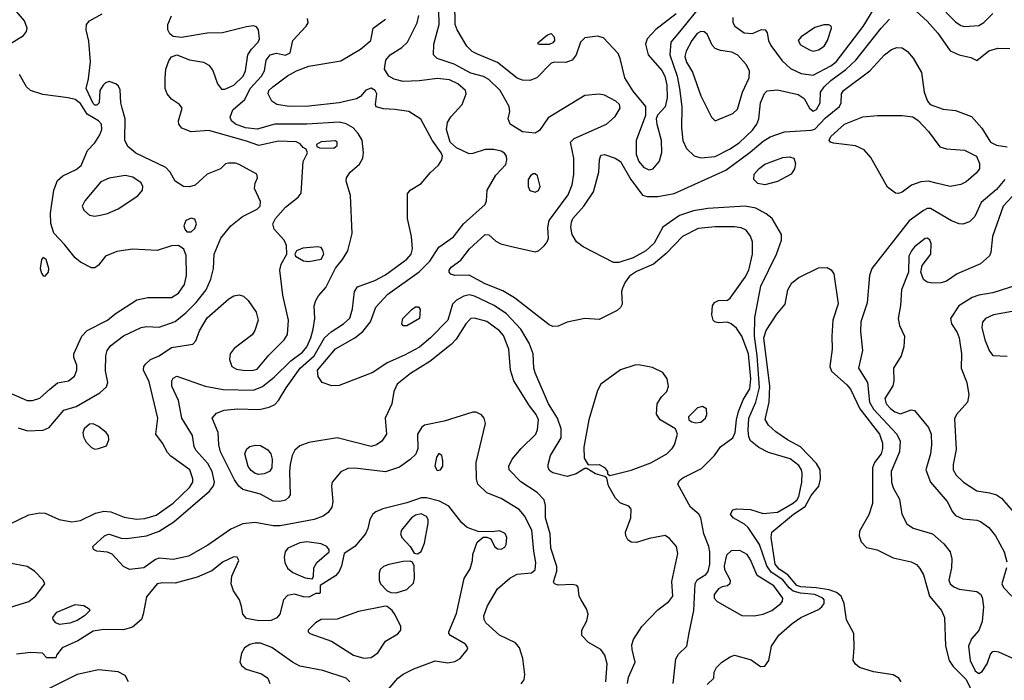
# Model space of a CAD drawing. Extents: x 1173029 to 1307123, y 522559 to 678521.
# Tile 378 of 623: x 1257903 to 1263429, y 580193 to 583902. Entities that reach past the tile are written whole.
import ezdxf

# ---------------------------------------------------------------- set-up
doc = ezdxf.new("R2010")
doc.units = 0

msp = doc.modelspace()

# ---------------------------------------------------------------- linework, layer by layer
at = {"layer": '0CON10XD'}
for points in [[(1257846, 583765), (1257925, 583812.5), (1257940.6, 583835), (1257945.6, 583855), (1257929.5, 583895), (1257849.7, 583989.7)], [(1261660.2, 580460.2), (1261685.3, 580584.7), (1261693.1, 580735), (1261705, 580757.1), (1261752.7, 580787.3), (1261766, 580804), (1261776, 580845), (1261776.5, 580915), (1261771.1, 580945), (1261742.8, 581015), (1261725, 581105.8), (1261714.4, 581125), (1261667.1, 581165), (1261595.7, 581295), (1261605.8, 581315), (1261625, 581330), (1261728.3, 581381.7), (1261801.5, 581455), (1261836.7, 581503.3), (1261905.3, 581555), (1261919, 581585), (1261925.2, 581655.2), (1261937.3, 581702.7), (1261963, 581767), (1262000.6, 581829.4), (1262006.1, 581886.1), (1261993, 582025), (1261955, 582125.5), (1261925, 582169.5), (1261895, 582194.4), (1261875, 582202.9), (1261825, 582200), (1261803.3, 582205), (1261794.2, 582215), (1261787.5, 582245), (1261790.8, 582295), (1261802, 582315), (1261825, 582325.7), (1261875, 582327.5), (1261890.7, 582339.3), (1261975, 582457.3), (1261995.3, 582495), (1262014.7, 582585), (1262015.9, 582654.1), (1262005, 582686.9), (1261979.5, 582719.5), (1261952.6, 582732.6), (1261915, 582739.4), (1261805, 582738.9), (1261710.8, 582729.2), (1261622.3, 582685), (1261531.2, 582588.8), (1261459.9, 582530.1), (1261365, 582488.4), (1261325, 582461.1), (1261301, 582429), (1261285.3, 582395), (1261280.7, 582375), (1261283.1, 582305), (1261274.1, 582285.9), (1261255, 582269.1), (1261155, 582219.2), (1261075, 582224.2), (1260975, 582203.8), (1260925, 582182), (1260895, 582180), (1260875, 582188.1), (1260679.5, 582339.5), (1260615, 582380.3), (1260515, 582418.8), (1260425, 582468.2), (1260345, 582465.5), (1260323.2, 582473.2), (1260313.8, 582483.8), (1260312.5, 582495), (1260325, 582513.1), (1260378.2, 582551.8), (1260427.9, 582615), (1260515, 582696.8), (1260535, 582693.8), (1260575, 582658.9), (1260603.2, 582643.2), (1260655, 582630.3), (1260795, 582598), (1260815, 582603.8), (1260846.8, 582633.2), (1260863.8, 582655), (1260870, 582675), (1260866.5, 582735), (1260873.8, 582775), (1260980.7, 582919.3), (1261003.4, 582975), (1261012.5, 583035), (1261012.5, 583125), (1260994.4, 583215), (1261015, 583235.4), (1261196.7, 583315), (1261245, 583357.8), (1261271.8, 583405), (1261268.2, 583425), (1261249.1, 583445), (1261185, 583478), (1261155, 583484.6), (1261075, 583476), (1260868.4, 583351.6), (1260820, 583280), (1260795, 583264.4), (1260725, 583273.1), (1260655.8, 583315.8), (1260644.2, 583345), (1260652.7, 583387.3), (1260650, 583415), (1260598.8, 583505), (1260535, 583566), (1260505, 583583.4), (1260435, 583601.8), (1260342, 583652), (1260245, 583683.8), (1260224.6, 583704.6), (1260226.2, 583765), (1260257.3, 583875), (1260255.2, 583955.2)], [(1261435, 583056.4), (1261409.7, 583069.7), (1261378.3, 583108.3), (1261363.6, 583145), (1261364.5, 583225), (1261416.7, 583365), (1261416.5, 583415), (1261345, 583500), (1261298.2, 583575), (1261273.5, 583685), (1261261.7, 583711.7), (1261179.5, 583799.5), (1261145, 583809.2), (1261075, 583799.6), (1261050.8, 583775), (1261025.9, 583704.1), (1261002.9, 583675), (1260967.6, 583662.4), (1260905, 583662.8), (1260885, 583657.1), (1260805, 583575.3), (1260765, 583561.3), (1260725, 583562), (1260695, 583573.2), (1260585, 583661.1), (1260472.2, 583707.8), (1260443, 583723), (1260412.8, 583752.8), (1260357.2, 583845), (1260346.6, 583875), (1260345, 583997.5)], [(1261725, 583981.4), (1261615.3, 583845), (1261556.4, 583775), (1261551.9, 583705), (1261592.5, 583585), (1261605.5, 583515), (1261618.2, 583411.8), (1261617.5, 583295), (1261625, 583223.3), (1261645, 583178.6), (1261687.6, 583137.6), (1261725, 583125.9), (1261805, 583134.2), (1261885.7, 583174.3), (1261940.2, 583209.8), (1262015, 583281.6), (1262040, 583315), (1262050, 583345), (1262059.7, 583435), (1262082.3, 583487.7), (1262097.4, 583502.6), (1262155, 583507.9), (1262272.2, 583482.2), (1262305, 583459.5), (1262334.7, 583405), (1262355, 583388), (1262375, 583398), (1262394.2, 583435), (1262397.8, 583495), (1262416.8, 583525), (1262455, 583561.2), (1262538.4, 583621.6), (1262594.7, 583675), (1262736.7, 583855), (1262784.8, 583905.2)], [(1261904.1, 583914.1), (1261905.8, 583885.8), (1261916, 583865), (1261968.6, 583828.6), (1262015, 583824.4), (1262065, 583847.1), (1262085.6, 583845.6), (1262097.4, 583827.4), (1262105.4, 583785), (1262117.7, 583757.7), (1262181.2, 583671.2), (1262228.7, 583628.7), (1262289.3, 583599.3), (1262355, 583590), (1262455, 583643), (1262484.4, 583665.6), (1262635.5, 583864.5), (1262692.4, 583955)], [(1263048.2, 583998.2), (1263155, 583890.8), (1263185, 583870), (1263205, 583863.9), (1263285, 583870), (1263313.5, 583886.5), (1263365, 583936.2)], [(1257845, 581070), (1257955, 581121.5), (1258015, 581133.1), (1258045, 581130.8), (1258125, 581096.2), (1258195, 581082.5), (1258245, 581090.8), (1258328.9, 581131.1), (1258375, 581142.2), (1258415, 581138.5), (1258489.8, 581109.8), (1258558.5, 581098.5), (1258605, 581100.5), (1258669.1, 581120.9), (1258765, 581187.8), (1258855, 581275.4), (1258874.7, 581305), (1258874.6, 581325), (1258857.3, 581375), (1258750.8, 581450.8), (1258732.4, 581472.4), (1258705, 581524.2), (1258666.7, 581575), (1258677.8, 581665), (1258629, 581869), (1258598.2, 581935), (1258600, 581955), (1258610.3, 581969.7), (1258636.4, 581993.6), (1258685.6, 582015), (1258755, 582061.8), (1258875, 582080), (1258891.5, 582098.5), (1258912.7, 582155), (1258955, 582228.2), (1259075.8, 582335), (1259105, 582352.2), (1259135, 582357.8), (1259159.4, 582349.4), (1259185.4, 582325.4), (1259229.8, 582259.8), (1259241.1, 582215), (1259222.8, 582157.2), (1259207, 582133), (1259105.7, 582055), (1259084.5, 582025.5), (1259080, 581995), (1259094, 581955), (1259120.5, 581940.5), (1259155, 581933.3), (1259205, 581931.8), (1259235, 581940), (1259300.9, 582019.1), (1259386.9, 582105), (1259405.5, 582135), (1259411.4, 582215), (1259380, 582355), (1259362.9, 582495), (1259370.9, 582529.1), (1259402.5, 582585), (1259400, 582635), (1259386.7, 582665), (1259330.8, 582725), (1259324.4, 582755), (1259338.5, 582785), (1259395, 582849.4), (1259465.4, 582904.6), (1259482.6, 582927.4), (1259494.3, 583105), (1259517.5, 583155), (1259510, 583175), (1259493.6, 583183.6), (1259476.7, 583205), (1259455, 583215.5), (1259355, 583219.6), (1259245, 583196), (1259175, 583220.3), (1258965, 583280.6), (1258865, 583272.1), (1258812.7, 583292.7), (1258795.6, 583315), (1258793.3, 583335), (1258814.3, 583405), (1258800, 583425), (1258754.6, 583455), (1258730, 583485), (1258720, 583515), (1258719.2, 583575), (1258722.8, 583625), (1258739.8, 583670.2), (1258755, 583694), (1258785, 583704), (1258856.3, 583676.3), (1258935, 583662.9), (1258965, 583646.9), (1258986.2, 583616.2), (1259012.2, 583542.2), (1259035, 583512.5), (1259055, 583511.5), (1259105, 583534.1), (1259157.4, 583585), (1259169.5, 583615), (1259183.6, 583705), (1259203.4, 583736.6), (1259241.5, 583775), (1259249.2, 583795), (1259243.1, 583845), (1259232.4, 583862.4), (1259215, 583867.8), (1259175, 583861.8), (1259041.7, 583828.3), (1258955, 583826.1), (1258811.3, 583801.3), (1258765, 583807.1), (1258745, 583822.5), (1258733.5, 583845), (1258734.6, 583875), (1258755, 583924.2)], [(1258976.1, 582445), (1258990.4, 582505), (1258994.6, 582585), (1259031.8, 582675), (1259086.9, 582745), (1259153.5, 582796.5), (1259235, 582838.2), (1259253.1, 582855), (1259255, 582881.2), (1259220, 582955), (1259224, 582985), (1259236.7, 583015), (1259233.3, 583035), (1259135, 583089.4), (1259114.3, 583095.7), (1259073.9, 583096.1), (1259057.5, 583092.5), (1259030, 583065), (1258955, 583033.8), (1258887.4, 582972.6), (1258855, 582962.9), (1258822.5, 582965), (1258775.8, 582995.8), (1258748.1, 583045), (1258722.8, 583072.8), (1258555, 583152.7), (1258510.2, 583190.2), (1258493.5, 583225), (1258494.6, 583344.6), (1258477.5, 583405), (1258470.5, 583435), (1258467.6, 583507.6), (1258457.9, 583527.9), (1258442.2, 583542.2), (1258405, 583554.4), (1258385, 583547.8), (1258370.6, 583535), (1258353.5, 583505), (1258348.2, 583435), (1258335, 583421.5), (1258325, 583421.5), (1258315, 583430.6), (1258276.7, 583515), (1258289.9, 583570.1), (1258300, 583665), (1258290.8, 583780.8), (1258275.5, 583845), (1258276.9, 583875), (1258294, 583895), (1258365.7, 583935)], [(1260716.3, 580173.7), (1260733.9, 580196.1), (1260737.5, 580225), (1260727.3, 580315), (1260707.8, 580375), (1260685, 580402.5), (1260595, 580445.6), (1260519.5, 580515), (1260509.1, 580535), (1260507.1, 580555), (1260528.6, 580611.4), (1260585, 580706.4), (1260653, 580767), (1260695, 580789.6), (1260775, 580795.8), (1260795, 580813.8), (1260800, 580855), (1260787.3, 580917.3), (1260777.9, 581035), (1260736.6, 581116.6), (1260705, 581152.7), (1260605, 581214.5), (1260525, 581245.7), (1260474.3, 581295), (1260465.7, 581325), (1260463.8, 581415), (1260516.2, 581635), (1260510, 581665), (1260493.9, 581683.9), (1260465, 581698.8), (1260445, 581698.8), (1260285, 581648.5), (1260175.5, 581624.5), (1260160, 581615), (1260135.6, 581575), (1260137.3, 581495), (1260126.8, 581463.2), (1260095, 581431.9), (1260035, 581390), (1259955, 581362.5), (1259784.5, 581384.5), (1259745, 581382.2), (1259705, 581364), (1259655.6, 581305), (1259652.2, 581285), (1259660.5, 581195), (1259654.4, 581165), (1259634.3, 581135), (1259605.9, 581114.1), (1259554.7, 581095.3), (1259365, 581060.9), (1259325, 581060), (1259225, 581079.6), (1259155, 581070.9), (1259088.5, 581041.5), (1258958.5, 580951.5), (1258850.5, 580890.5), (1258765, 580870.4), (1258685, 580879.6), (1258665, 580872.1), (1258599.2, 580825), (1258520, 580815), (1258485, 580831.4), (1258420.9, 580900.9), (1258395, 580912.2), (1258335, 580917.5), (1258317.7, 580927.7), (1258313.9, 580943.9), (1258378.8, 581005), (1258395, 581012.5), (1258405, 581014.2), (1258471.7, 580991.7), (1258505, 580989.6), (1258615, 581004.6), (1258685, 581030.6), (1258767.1, 581082.9), (1258968.2, 581255), (1258990, 581285), (1258995.2, 581304.8), (1258983.3, 581365), (1258959.6, 581409.6), (1258891.5, 581485), (1258882.3, 581505), (1258873.2, 581566.8), (1258812.2, 581665), (1258794.6, 581764.6), (1258757.1, 581845), (1258757.5, 581875), (1258765, 581890), (1258785, 581901.2), (1258944.1, 581844.1), (1259045, 581826.4), (1259215, 581822.5), (1259265, 581842.2), (1259331.6, 581895), (1259424, 581986), (1259490.6, 582035), (1259515, 582066.1), (1259537, 582115), (1259549.4, 582165), (1259558.3, 582225), (1259555.7, 582295), (1259564.2, 582325), (1259579.2, 582350.8), (1259621.8, 582398.2), (1259675, 582506.5), (1259715.3, 582554.7), (1259744.5, 582605), (1259768, 582702), (1259758.9, 582915), (1259735.8, 582995), (1259737.1, 583015), (1259757.8, 583045), (1259809.2, 583090.8), (1259829.2, 583125), (1259832.9, 583155), (1259824.1, 583225), (1259802.8, 583262.8), (1259774.5, 583295), (1259735, 583317.2), (1259695, 583327.2), (1259514.8, 583315.2), (1259334.7, 583314.7), (1259235, 583287.7), (1259170, 583295), (1259113.5, 583315), (1259091.1, 583335), (1259084.6, 583354.6), (1259099.5, 583395), (1259167, 583453), (1259195.7, 583515), (1259260, 583585), (1259275.8, 583614.2), (1259286.9, 583675), (1259308.1, 583705), (1259343.8, 583713.8), (1259395, 583702.2), (1259420, 583715), (1259435.6, 583785), (1259511.2, 583865), (1259522.5, 583885), (1259518.3, 583908.3)], [(1261193.1, 580185), (1261198.9, 580285), (1261186.9, 580335), (1261165, 580365.7), (1261095.3, 580405.3), (1261056.9, 580445), (1261057.5, 580475), (1261085, 580526), (1261092.3, 580565), (1261084.6, 580595), (1261054, 580644), (1261042.9, 580665), (1261037.5, 580715), (1261030, 580725), (1261005, 580731.2), (1260925, 580728), (1260905, 580733.8), (1260898.8, 580745), (1260916.7, 580805), (1260917.4, 580832.6), (1260883.6, 580935), (1260880, 581015), (1260853.4, 581105), (1260853.2, 581175), (1260845.8, 581205.8), (1260806.6, 581246.6), (1260715, 581306.4), (1260650, 581375), (1260647.3, 581395), (1260666.4, 581433.6), (1260716.4, 581493.6), (1260798.8, 581575), (1260808.1, 581601.9), (1260814.2, 581655), (1260801.6, 581685), (1260764, 581734), (1260675.5, 581875), (1260657.9, 581935), (1260647.2, 582052.8), (1260618.1, 582128.1), (1260594.8, 582154.8), (1260525, 582207.3), (1260455, 582226.7), (1260435, 582223.8), (1260405.9, 582194.1), (1260351.9, 582108.1), (1260325, 582078.2), (1260205, 581982.5), (1260096.9, 581915), (1260021.5, 581855), (1260001.9, 581815), (1259991.1, 581745), (1259954.5, 581665), (1259960.9, 581575), (1259934.4, 581535), (1259905, 581514.6), (1259875, 581505.4), (1259685, 581553.8), (1259525, 581528.1), (1259475, 581508.6), (1259447.5, 581485), (1259431.1, 581455), (1259421.5, 581405), (1259416.9, 581365), (1259420, 581235), (1259411.3, 581218.7), (1259393.8, 581205), (1259362.9, 581197.1), (1259325, 581198.8), (1259255, 581238.8), (1259154.2, 581264.2), (1259132.2, 581282.2), (1259108.5, 581318.5), (1259029.7, 581475), (1259020, 581515), (1259016.8, 581585), (1258982.9, 581665), (1259007.6, 581692.4), (1259050.8, 581709.2), (1259125, 581717.1), (1259246.2, 581713.8), (1259303.6, 581726.4), (1259335, 581741.8), (1259356.2, 581763.8), (1259397.5, 581835), (1259476, 581945), (1259554.9, 582015.1), (1259614.2, 582115.8), (1259650.2, 582149.8), (1259720.9, 582195), (1259754.7, 582225.3), (1259771.2, 582278.8), (1259781.5, 582375), (1259798.2, 582401.8), (1259895, 582437.9), (1259955, 582469.2), (1260075, 582557.5), (1260100.4, 582585), (1260107.1, 582615), (1260101.8, 582685), (1260078.9, 582785), (1260080, 582925), (1260093.3, 582945), (1260155, 582982), (1260207.1, 583042.9), (1260253.8, 583085), (1260272.4, 583115), (1260275.3, 583135), (1260267.8, 583155), (1260218, 583225), (1260153.8, 583343.8), (1260086.1, 583386.1), (1260007.9, 583397.9), (1259945, 583402.2), (1259902.5, 583412.5), (1259898.8, 583425), (1259907.3, 583485), (1259898.2, 583505), (1259875, 583518.2), (1259845, 583506.2), (1259815, 583470), (1259792.4, 583457.6), (1259695, 583435.9), (1259525, 583415.8), (1259414.7, 583414.7), (1259345, 583425.5), (1259317.5, 583445), (1259296.9, 583485), (1259301.8, 583505), (1259323.2, 583525), (1259405, 583587.4), (1259456.4, 583615), (1259525, 583640.4), (1259705, 583671.3), (1259815, 583736.2), (1259873.1, 583785), (1259885.8, 583854.2), (1259955, 583904)], [(1261313.3, 580175), (1261318.6, 580211.4), (1261357.3, 580295), (1261340.8, 580365), (1261338.6, 580391.4), (1261347.2, 580422.8), (1261394.5, 580495.5), (1261485, 580589.2), (1261545.8, 580635), (1261568.6, 580665), (1261562.2, 580747.8), (1261595.8, 580905), (1261588.8, 580945), (1261549.5, 580989.5), (1261525, 581006), (1261435, 580989.4), (1261365, 580966.5), (1261335, 580969.4), (1261315, 580982), (1261303.8, 581003.8), (1261302.3, 581025), (1261331.9, 581105), (1261333.9, 581153.9), (1261320.5, 581170.5), (1261275, 581188), (1261246, 581215), (1261208, 581285), (1261197.5, 581327.5), (1261187.5, 581337.5), (1261135, 581352), (1261085, 581382.5), (1261075, 581382.5), (1261025, 581352), (1260975, 581337.5), (1260895, 581358.1), (1260878.6, 581368.6), (1260868.9, 581385), (1260867.8, 581405), (1260882.5, 581455), (1260940.8, 581555), (1260940.8, 581605), (1260921.8, 581665), (1260870.3, 581745), (1260795, 581920), (1260788.2, 581945), (1260784, 582025), (1260761.6, 582085), (1260714.5, 582164.5), (1260635, 582251.4), (1260566.5, 582296.5), (1260455, 582350.3), (1260425, 582356.7), (1260395, 582349.6), (1260353.5, 582326.5), (1260330.9, 582305), (1260304.7, 582215.3), (1260208.7, 582115), (1260146.5, 582063.5), (1260062.1, 582017.9), (1259965.2, 581974.8), (1259885, 581920.3), (1259695, 581848.8), (1259655, 581846.5), (1259600, 581865), (1259578.6, 581898.6), (1259573.3, 581935), (1259675, 582053.5), (1259784.5, 582115), (1259828.2, 582151.8), (1259870.9, 582205), (1259902.2, 582287.8), (1259969.2, 582360.8), (1260145, 582485.9), (1260204.5, 582545.5), (1260256, 582624), (1260337.6, 582682.4), (1260393.7, 582756.3), (1260515.8, 582865), (1260522.5, 582885), (1260525.7, 582945), (1260575, 583029.2), (1260630.2, 583089.8), (1260637.3, 583115), (1260634.6, 583135), (1260622.8, 583152.8), (1260605, 583164.7), (1260563.8, 583173.8), (1260515, 583173.4), (1260445, 583150), (1260425, 583149.3), (1260355, 583183.2), (1260318.4, 583215), (1260298.1, 583285), (1260303.2, 583325), (1260323.2, 583356.8), (1260386.1, 583425), (1260409.2, 583485), (1260403.8, 583505), (1260361.9, 583541.9), (1260315, 583564.2), (1260247.6, 583572.4), (1260145, 583558.4), (1260055, 583554.6), (1260005, 583567.1), (1259975, 583584.4), (1259949.4, 583625), (1259957.8, 583675), (1259981.1, 583705), (1260046.5, 583745), (1260080, 583775), (1260133.3, 583885), (1260142.1, 583925)], [(1261586.6, 583935), (1261472.8, 583847.2), (1261424.4, 583795), (1261414.5, 583765), (1261430, 583705), (1261506.7, 583616.7), (1261522.9, 583585), (1261534.8, 583535), (1261537.3, 583462.7), (1261525, 583412.5), (1261482.5, 583365), (1261474.5, 583345.5), (1261477.7, 583315), (1261503.6, 583225), (1261505.3, 583155), (1261491.8, 583108.2), (1261455, 583062.7), (1261435, 583056.4)], [(1262935, 583947.5), (1262995, 583893.3), (1263055.5, 583825.5), (1263125, 583726.9), (1263175, 583704.3), (1263240.5, 583690.5), (1263275, 583672.5), (1263342.2, 583727.8), (1263392.3, 583742.3), (1263459.3, 583739.3)], [(1262355, 583725.6), (1262385, 583731.9), (1262416.9, 583753.1), (1262436.7, 583785), (1262458.8, 583855), (1262456.4, 583866.4), (1262443.9, 583873.9), (1262415, 583874), (1262365, 583858.6), (1262288.6, 583805), (1262272.2, 583785), (1262285, 583760.6), (1262335, 583732.5), (1262355, 583725.6)], [(1260822, 583762), (1260812.5, 583765), (1260813.3, 583773.3), (1260865, 583817.8), (1260885, 583824.2), (1260903.1, 583805), (1260904.5, 583785), (1260895, 583772.1), (1260875, 583762.8), (1260822, 583762)], [(1261805, 583334), (1261905, 583374.6), (1261931.3, 583398.7), (1261958.4, 583495), (1261995.9, 583575), (1261998, 583615), (1261980.1, 583650.1), (1261932.7, 583702.7), (1261899.6, 583719.6), (1261835, 583728.1), (1261805, 583740.6), (1261789.3, 583759.3), (1261760.4, 583820.4), (1261745, 583834.4), (1261725, 583836.4), (1261705, 583823.8), (1261674.7, 583785), (1261642.7, 583725), (1261635.3, 583695), (1261645, 583662.9), (1261677.8, 583607.8), (1261725.2, 583475.2), (1261785.4, 583355.4), (1261805, 583334)], [(1262385, 580591.2), (1262404.8, 580605.2), (1262417.3, 580625), (1262417.3, 580645), (1262409.6, 580655), (1262365.5, 580675), (1262285, 580681.9), (1262244.3, 580694.3), (1262221.7, 580711.7), (1262185, 580757.1), (1262120.1, 580800.1), (1262095.7, 580835), (1262054.6, 580954.6), (1261991.5, 581051.5), (1261970, 581070), (1261906.2, 581105), (1261892, 581125), (1261905, 581150), (1261925, 581156), (1262005, 581151.8), (1262075, 581129.6), (1262155, 581137.8), (1262240.3, 581185), (1262263.3, 581205), (1262275.2, 581225), (1262292, 581305), (1262293.2, 581355), (1262289.6, 581375), (1262275, 581398.8), (1262226, 581436), (1262105, 581472.5), (1262050.7, 581499.3), (1262005, 581536.9), (1261995, 581560), (1261990.4, 581595), (1261994.1, 581665), (1262034.9, 581755.1), (1262053.8, 581836.2), (1262041.6, 582015), (1262027.4, 582125), (1262029.2, 582230.8), (1262061.4, 582405), (1262149.5, 582585), (1262178, 582665), (1262178, 582695), (1262126.1, 582786.1), (1262092.7, 582812.7), (1262034.7, 582844.7), (1261975, 582854.2), (1261765, 582841.1), (1261685, 582828.4), (1261605, 582801.8), (1261512.7, 582737.3), (1261462.7, 582647.3), (1261416.2, 582605), (1261345, 582565.7), (1261265, 582537.8), (1261235, 582538.2), (1261065, 582627.5), (1261027.5, 582655), (1261003.1, 582695), (1260996.1, 582735), (1260998.9, 582765), (1261007.7, 582785), (1261067.9, 582855), (1261122.3, 582935), (1261152.3, 583045), (1261157.1, 583115), (1261165, 583141.2), (1261185, 583146), (1261245, 583124.2), (1261275.5, 583105.5), (1261331.8, 583005), (1261372.4, 582952.4), (1261397.3, 582917.3), (1261425, 582908.8), (1261485, 582910), (1261575, 582926.7), (1261865, 583057.3), (1262002.7, 583157.3), (1262075, 583220.6), (1262115, 583244), (1262195, 583271.8), (1262345, 583280.9), (1262365, 583287.5), (1262425, 583350.4), (1262503.9, 583415), (1262513.2, 583435), (1262515.4, 583485), (1262526.4, 583505), (1262674.7, 583615.3), (1262755.3, 583704.7), (1262794.7, 583735.3), (1262825, 583746.4), (1262855, 583743.1), (1262885, 583724.2), (1262916.3, 583686.3), (1262964.2, 583605), (1262978.1, 583495), (1262997.1, 583445), (1263012.5, 583425), (1263085, 583400.5), (1263155, 583392.9), (1263245, 583358.8), (1263302.6, 583292.6), (1263350.4, 583215), (1263385, 583197.5), (1263445, 583188.6)], [(1257855, 581802.5), (1257945, 581764.5), (1257975.4, 581764.6), (1258015, 581777.8), (1258072.5, 581827.5), (1258115, 581862.9), (1258177.5, 581875), (1258209.7, 581900.3), (1258222.9, 581935), (1258222.7, 581962.7), (1258206.2, 582005), (1258206.2, 582025), (1258250.9, 582125), (1258282.3, 582157.7), (1258395, 582215.5), (1258439.2, 582250.8), (1258560.5, 582329.5), (1258622.4, 582342.4), (1258755, 582341.8), (1258793.7, 582366.3), (1258827.1, 582415), (1258838.2, 582465), (1258838, 582578), (1258824.5, 582614.5), (1258793.4, 582633.4), (1258755, 582632.1), (1258675, 582605.4), (1258535, 582612.7), (1258448.9, 582601.1), (1258384.2, 582575), (1258345, 582524), (1258325, 582508.8), (1258305, 582508), (1258245, 582540), (1258215, 582564.4), (1258155, 582640.4), (1258093.9, 582703.9), (1258077.3, 582757.3), (1258075.3, 582815.3), (1258094.8, 582945.2), (1258115, 582999.4), (1258145, 583025.6), (1258219.1, 583060.9), (1258247.5, 583082.5), (1258283, 583167), (1258325, 583210.6), (1258351.8, 583255), (1258364.7, 583285), (1258362.7, 583315), (1258344.6, 583335), (1258282.2, 583372.2), (1258245, 583431), (1258215, 583453.4), (1258175, 583464), (1258032.2, 583482.2), (1257962.9, 583505), (1257941.5, 583525), (1257901.8, 583595)], [(1262835, 582926), (1262817.7, 582927.7), (1262772.2, 582962.2), (1262678.7, 583128.7), (1262641.2, 583171.2), (1262594.2, 583194.2), (1262469.5, 583209.5), (1262452.5, 583215), (1262445.7, 583225), (1262455, 583245.7), (1262531.9, 583315), (1262635, 583356.7), (1262716.2, 583363.8), (1262855, 583363.9), (1262915, 583355.9), (1262945.2, 583335.2), (1263002.9, 583275), (1263067.6, 583187.6), (1263105, 583176.2), (1263205, 583170), (1263272.5, 583135), (1263289.4, 583095), (1263289.4, 583065), (1263270.6, 583039.4), (1263215, 582991.5), (1263185, 582976.4), (1263125, 582964.6), (1263046.7, 582983.3), (1263003.8, 582996.2), (1262959.2, 582990.8), (1262908, 582972), (1262855, 582934.2), (1262835, 582926)], [(1259665, 583180), (1259684.1, 583195.9), (1259684, 583215), (1259675, 583221.4), (1259595, 583215.6), (1259568.3, 583201.7), (1259570, 583190), (1259585, 583182.5), (1259665, 583180)], [(1262085, 582974.5), (1262045, 582981.9), (1262022.5, 583005), (1262025.6, 583035), (1262052.6, 583067.4), (1262085, 583090.4), (1262185, 583127.8), (1262222.7, 583132.7), (1262246.7, 583125), (1262257.5, 583095), (1262251.4, 583065), (1262232.5, 583035), (1262155, 582993.8), (1262085, 582974.5)], [(1258325, 582798), (1258355, 582804.7), (1258395, 582813.9), (1258455, 582840), (1258565, 582913.5), (1258592.2, 582945), (1258594.4, 582965), (1258585, 582986), (1258538.1, 583018.1), (1258495, 583027.1), (1258405, 583012.7), (1258358.8, 582991.2), (1258267.5, 582885), (1258253.9, 582855), (1258263, 582833), (1258295, 582805.4), (1258325, 582798)], [(1260795, 582934), (1260815, 582943.8), (1260824.1, 582965.9), (1260808.1, 583025), (1260795, 583035.7), (1260785, 583035.7), (1260768.8, 583025), (1260756.7, 583005), (1260756.7, 582965), (1260765, 582942.5), (1260795, 582934)], [(1263431.2, 583005), (1263385, 582949.2), (1263298.5, 582875), (1263263.1, 582796.9), (1263233.1, 582766.9), (1263196.2, 582753.8), (1263175, 582756.5), (1263132.9, 582772.9), (1263015, 582841.3), (1262995, 582841.6), (1262975, 582831.6), (1262895, 582773.2), (1262684.5, 582505), (1262671.5, 582465), (1262658.5, 582311.5), (1262623.6, 582205), (1262620.7, 582150.7), (1262631.9, 582045), (1262611.1, 581945), (1262660, 581865), (1262671.6, 581755), (1262695.2, 581715), (1262826.2, 581575), (1262844.5, 581535), (1262839.5, 581475), (1262792.9, 581365), (1262795.4, 581305.4), (1262804.1, 581274.1), (1262840.6, 581210.6), (1262853.5, 581125), (1262881.7, 581071.7), (1262917.3, 581047.3), (1263025, 581014.4), (1263089.8, 580959.8), (1263124.3, 580915), (1263133.1, 580875), (1263132.9, 580825), (1263117.5, 580755), (1263124.4, 580735), (1263145, 580717.9), (1263175, 580704.6), (1263275, 580691.6), (1263295, 580676.8), (1263305, 580658.9), (1263312.3, 580605), (1263305, 580524), (1263285, 580472.5), (1263244.3, 580425), (1263227.3, 580385), (1263236.4, 580305), (1263265, 580246.1), (1263285, 580231.8), (1263305, 580241.8), (1263332, 580285), (1263351.2, 580338.8), (1263365, 580354), (1263375, 580355.8), (1263395, 580352.9), (1263545.3, 580285.3)], [(1263496.3, 582935), (1263422, 582855), (1263361.5, 582685), (1263352.5, 582595), (1263345, 582576), (1263295, 582531.2), (1263163.8, 582475), (1263105, 582434.2), (1263075, 582424.4), (1263023.2, 582423.2), (1262995, 582429.2), (1262975, 582444), (1262959.2, 582485), (1262967.9, 582522.1), (1263016.2, 582585), (1263018.1, 582645), (1263010.8, 582665), (1262997.5, 582675), (1262985, 582674), (1262925, 582627.5), (1262906.9, 582605), (1262892.7, 582575), (1262890, 582485), (1262851.5, 582385), (1262846.4, 582296.4), (1262832.5, 582225), (1262839.5, 582185), (1262868.1, 582125), (1262864.6, 582065), (1262849.6, 582015), (1262806.2, 581945), (1262809.1, 581875), (1262803.8, 581846.2), (1262757.9, 581775), (1262765.4, 581745), (1262789.9, 581719.9), (1262815, 581700.8), (1262845, 581689.1), (1262905, 581710.8), (1262925, 581708), (1263003.2, 581613.2), (1263018.7, 581575), (1263020, 581515), (1263014, 581465), (1262988.5, 581375), (1263014.6, 581305), (1263107, 581197), (1263138, 581138), (1263155, 581118.6), (1263195, 581098.8), (1263275, 581092), (1263294.8, 581084.8), (1263341, 581051), (1263379.2, 581005), (1263428.4, 580915), (1263442.8, 580857.2)], [(1258865, 582710.8), (1258885, 582729.2), (1258894.4, 582755), (1258885, 582781.4), (1258865, 582787.3), (1258835.8, 582775), (1258824.4, 582745), (1258829.2, 582725), (1258840.9, 582710.9), (1258865, 582710.8)], [(1259525, 582544.4), (1259595, 582557.8), (1259608.9, 582585), (1259605, 582608), (1259595, 582622), (1259575, 582625.8), (1259491.2, 582618.8), (1259456.7, 582605), (1259446.7, 582585), (1259450, 582575), (1259495, 582548.6), (1259525, 582544.4)], [(1258045, 582462.5), (1258064.3, 582485), (1258066.5, 582505), (1258050.8, 582555), (1258035, 582567.5), (1258024.4, 582555), (1258018.5, 582505), (1258025, 582478.8), (1258035, 582464.2), (1258045, 582462.5)], [(1262850.3, 580185), (1262837.3, 580205), (1262805, 580223.2), (1262695, 580240.4), (1262615.5, 580265.5), (1262593.3, 580283.3), (1262581.2, 580305), (1262585.7, 580375), (1262584.3, 580455), (1262542, 580532), (1262529.7, 580625), (1262513.2, 580665), (1262486.3, 580686.3), (1262445, 580701), (1262372.8, 580712.8), (1262287.2, 580717.2), (1262264.9, 580724.9), (1262214.4, 580784.4), (1262165, 580817.6), (1262143.3, 580845), (1262120.8, 580995), (1262123.3, 581025), (1262245.7, 581125), (1262310.8, 581169.2), (1262345, 581229.7), (1262387.7, 581282.3), (1262396.3, 581325), (1262394.4, 581375), (1262375, 581411.1), (1262285, 581503), (1262212.4, 581542.4), (1262147.2, 581587.2), (1262105, 581625.4), (1262086.7, 581656.7), (1262108.5, 581755), (1262113, 581845), (1262079.3, 582115), (1262092.2, 582157.8), (1262151.5, 582248.5), (1262199.1, 582305), (1262213.6, 582385), (1262236, 582424), (1262275, 582454.5), (1262385, 582508.6), (1262435, 582510.8), (1262457.6, 582497.6), (1262472, 582475), (1262496.6, 582306.6), (1262465.4, 582215), (1262460, 582125), (1262463, 582053), (1262450, 581955), (1262458, 581928), (1262545, 581851.8), (1262565, 581827.1), (1262617.9, 581717.9), (1262728.1, 581575), (1262744.8, 581525), (1262745.6, 581495), (1262737.5, 581465), (1262700.2, 581415), (1262689.2, 581385), (1262688, 581185), (1262668.5, 581121.5), (1262615, 581030.8), (1262613.4, 581005), (1262625, 580970), (1262655, 580939.5), (1262715, 580926.2), (1262805, 580879.7), (1262905, 580858.2), (1262935, 580842.7), (1262955, 580820.4), (1262974.2, 580784.2), (1263008.9, 580665), (1263076, 580584), (1263092, 580545), (1263098.1, 580385), (1263119.1, 580305), (1263141.2, 580271.2), (1263215, 580196.6), (1263275, 580072)], [(1257895, 581611.1), (1257946.8, 581593.2), (1258035, 581597.1), (1258068.1, 581611.9), (1258150.9, 581709.1), (1258218.9, 581731.1), (1258352.9, 581807.1), (1258389.1, 581840.9), (1258398.1, 581865), (1258385, 581930), (1258385.4, 582014.6), (1258394.6, 582045), (1258415, 582073.5), (1258485, 582126.9), (1258585, 582173.8), (1258615, 582179.6), (1258685, 582176.2), (1258775, 582208.2), (1258835, 582256), (1258892.7, 582315), (1258948.7, 582385), (1258976.1, 582445)], [(1263545, 582426.7), (1263365, 582368.9), (1263285, 582355.9), (1263248.2, 582341.8), (1263173.1, 582295), (1263125.6, 582225), (1263132.5, 582195), (1263164.6, 582145), (1263176.1, 582115), (1263188.2, 582025), (1263186.9, 581945), (1263217.8, 581865), (1263228.9, 581795), (1263221.1, 581755), (1263160.5, 581685), (1263149.1, 581660.9), (1263158.6, 581488.6), (1263141.2, 581405), (1263141.2, 581375), (1263157.8, 581345), (1263199.2, 581305), (1263275, 581257.5), (1263344.5, 581245.5), (1263384.1, 581234.1), (1263412.2, 581215), (1263483.2, 581133.2)], [(1260055, 582183.3), (1260046.7, 582195), (1260052.9, 582225), (1260105, 582276.2), (1260125, 582290), (1260140.7, 582290.7), (1260150, 582275), (1260145.8, 582225), (1260075, 582183.8), (1260055, 582183.3)], [(1263545, 582277.3), (1263368, 582245), (1263322.9, 582225), (1263305.5, 582204.5), (1263303, 582173), (1263319.6, 582105), (1263345, 582040), (1263365, 582015.7), (1263445, 582012.5)], [(1261215, 581342.5), (1261335, 581372.9), (1261445, 581414.5), (1261534.7, 581465.3), (1261565, 581494.2), (1261577.1, 581515), (1261594, 581575), (1261584.1, 581604.1), (1261496.7, 581655), (1261476.4, 581686.4), (1261481.2, 581745), (1261503.8, 581785), (1261533.8, 581815), (1261544.2, 581845), (1261536.5, 581886.5), (1261511.7, 581921.7), (1261455, 581949.2), (1261375, 581964.2), (1261355, 581962.9), (1261275, 581935.6), (1261164.1, 581855.9), (1261145, 581820.8), (1261097.6, 581655), (1261068.9, 581501.1), (1261070.8, 581440.8), (1261093, 581403), (1261155, 581404.2), (1261185, 581387.5), (1261202.5, 581365), (1261202.5, 581352.5), (1261215, 581342.5)], [(1261697.7, 581637.7), (1261725, 581641.9), (1261752, 581665), (1261758.8, 581685), (1261757, 581717), (1261735, 581730), (1261706.4, 581723.6), (1261657, 581673), (1261657.5, 581655), (1261674.1, 581644.1), (1261697.7, 581637.7)], [(1258325, 581491.4), (1258345, 581494.2), (1258390, 581510), (1258403, 581543), (1258401.2, 581565), (1258388, 581585), (1258345, 581617.1), (1258315, 581632.5), (1258295, 581631.2), (1258263.8, 581605), (1258257.3, 581582.7), (1258260.7, 581560.7), (1258275, 581530), (1258305, 581499.2), (1258325, 581491.4)], [(1259245, 581349.2), (1259225, 581354.7), (1259201.4, 581371.4), (1259185, 581393.1), (1259166.4, 581465), (1259178, 581492), (1259194.2, 581505.8), (1259225, 581514), (1259255, 581510.4), (1259295, 581487.5), (1259312.1, 581465), (1259319.3, 581435), (1259318, 581385), (1259304.7, 581365.3), (1259275, 581352.8), (1259245, 581349.2)], [(1260245, 581371.4), (1260265, 581374.3), (1260278, 581395), (1260278, 581425), (1260271.2, 581455), (1260255, 581466.2), (1260241.1, 581445), (1260233.1, 581395), (1260245, 581371.4)], [(1259940, 580105), (1260024.5, 580205), (1260055, 580227.7), (1260115, 580257.1), (1260235, 580302), (1260305, 580291.1), (1260345, 580297.8), (1260375, 580315.7), (1260415, 580363.8), (1260416.9, 580375), (1260405.6, 580395), (1260321.2, 580445), (1260312, 580455), (1260312, 580465), (1260355, 580568.8), (1260396.7, 580765), (1260431.7, 580818.3), (1260443.6, 580866.4), (1260445, 580900), (1260470.8, 580969.2), (1260503.9, 580996.1), (1260525, 580996.7), (1260547.7, 580987.7), (1260566.7, 580945), (1260585, 580931.2), (1260605, 580928.8), (1260625, 580941.2), (1260633.8, 580955), (1260637.5, 580995), (1260627.8, 581017.8), (1260595, 581032.2), (1260555, 581025.7), (1260475, 581028.6), (1260415, 581050.6), (1260385, 581077.1), (1260311.2, 581171.2), (1260258.1, 581198.1), (1260185, 581217.7), (1260155, 581218.2), (1260075, 581189.5), (1259941.2, 581155), (1259901.3, 581138.7), (1259884.3, 581125), (1259868.1, 581095), (1259857.5, 581045), (1259844.3, 581015), (1259784, 580945), (1259723.3, 580905), (1259709.4, 580835), (1259695.4, 580804.6), (1259675, 580780), (1259590, 580725), (1259590, 580685), (1259585, 580680), (1259565, 580680), (1259525, 580659.2), (1259495, 580660.8), (1259445, 580676), (1259405, 580669.2), (1259382.9, 580645), (1259362.9, 580565), (1259345, 580543.5), (1259315, 580529.2), (1259245, 580527.7), (1259175, 580539.2), (1259155.7, 580565), (1259146.9, 580606.9), (1259137.1, 580645), (1259103.1, 580695), (1259090, 580735), (1259092.6, 580777.4), (1259133.3, 580865), (1259123.6, 580883.6), (1259105, 580886.2), (1259045, 580858.6), (1258981.8, 580808.2), (1258898.5, 580771.5), (1258775, 580739.1), (1258705, 580741.1), (1258675, 580734), (1258615, 580662.5), (1258596.7, 580565), (1258585.6, 580535), (1258535, 580490.5), (1258485, 580477.1), (1258375, 580477.8), (1258315, 580468.6), (1258229.1, 580415), (1258141.4, 580375), (1258110, 580335), (1258105, 580320), (1258055, 580320), (1258030, 580345), (1257965, 580348.8), (1257885, 580339.6)], [(1260135, 580902.5), (1260155, 580916.7), (1260175, 580963.8), (1260195.9, 581075), (1260194.7, 581095), (1260185, 581111.8), (1260155, 581127.8), (1260125, 581120), (1260100.9, 581105), (1260045.6, 581035), (1260040, 581015), (1260047.1, 580995), (1260094, 580945), (1260117, 580907), (1260135, 580902.5)], [(1259545, 580762.5), (1259552.5, 580775), (1259552.9, 580825), (1259570, 580855), (1259640, 580915), (1259640, 580925), (1259626.2, 580945), (1259595, 580958.9), (1259515, 580971.3), (1259475, 580964.6), (1259407.5, 580935), (1259392.9, 580915), (1259387.1, 580885), (1259390, 580855), (1259405, 580822), (1259435, 580797.5), (1259465, 580784.2), (1259505, 580768), (1259545, 580762.5)], [(1262025, 580554.5), (1262075.9, 580564.1), (1262124.3, 580585), (1262174.4, 580625), (1262183.6, 580636.4), (1262186.5, 580655), (1262135, 580722.5), (1262041, 580781), (1262005, 580870), (1261985, 580898.9), (1261945, 580921.1), (1261895, 580920.8), (1261868.6, 580895), (1261856.9, 580835), (1261858.6, 580815), (1261890, 580755), (1261888.8, 580735), (1261875, 580723.8), (1261845, 580718), (1261824.4, 580705.6), (1261800.8, 580675), (1261800, 580655), (1261818, 580635), (1261955, 580557.1), (1262025, 580554.5)], [(1260015, 580684.2), (1260075, 580702.5), (1260112.4, 580737.6), (1260119.4, 580765), (1260115.9, 580835.9), (1260106.4, 580856.4), (1260095, 580862.5), (1260055, 580860), (1259975, 580842.5), (1259945, 580831.2), (1259926.7, 580815), (1259920, 580795), (1259920, 580755), (1259927.5, 580735), (1259965.9, 580695.9), (1259985.9, 580685.9), (1260015, 580684.2)], [(1257765, 580577.5), (1257955, 580635.4), (1257992.5, 580665), (1258043.1, 580735), (1258034.4, 580755), (1257986.4, 580805), (1257945, 580831.1), (1257845, 580851.2)], [(1263441.5, 580825), (1263414.6, 580735), (1263424.7, 580714.7), (1263471.2, 580665)], [(1258127, 580507), (1258105, 580516), (1258090, 580535), (1258089.2, 580545), (1258110.8, 580575), (1258215, 580618.9), (1258262.1, 580612.1), (1258293.6, 580593.6), (1258296.7, 580585), (1258265.7, 580555), (1258225, 580528.2), (1258185, 580514.6), (1258127, 580507)], [(1259835, 580317.9), (1259875, 580321.5), (1259913, 580347), (1259955, 580413.3), (1260025.4, 580454.6), (1260041.2, 580475), (1260041.2, 580495), (1260009.7, 580559.7), (1259993.3, 580585), (1259965, 580607.5), (1259955, 580610), (1259805, 580578.5), (1259685, 580536), (1259595, 580533.6), (1259562.5, 580515), (1259522.5, 580475), (1259522.5, 580465), (1259532, 580455), (1259653.4, 580413.4), (1259775.8, 580335), (1259835, 580317.9)], [(1261761.2, 580168.8), (1261797.5, 580205), (1261800.7, 580239.3), (1261813.3, 580265), (1261843.8, 580295), (1261890, 580325), (1261915, 580334), (1262007.9, 580307.9), (1262060.3, 580270.3), (1262085, 580271.9), (1262107.8, 580305), (1262122.2, 580385), (1262164, 580446), (1262238.7, 580511.3), (1262287.5, 580545), (1262385, 580591.2)], [(1261569.5, 580175), (1261585.9, 580314.1), (1261599.6, 580340.4), (1261646.7, 580385), (1261660.2, 580460.2)], [(1259755.3, 580185.3), (1259735.3, 580205.3), (1259605, 580247.3), (1259475, 580272.7), (1259434, 580294), (1259317, 580377), (1259255, 580400.6), (1259225, 580401.4), (1259195, 580393.3), (1259164.4, 580375), (1259148.1, 580345), (1259138.6, 580295), (1259148.6, 580275), (1259174.2, 580255), (1259259.4, 580229.4), (1259295.9, 580205.9), (1259307.3, 580175)], [(1258512.7, 580185), (1258495, 580220), (1258455, 580240.4), (1258345, 580251.8), (1258225, 580224.7), (1258038.2, 580131.8)]]:
    msp.add_lwpolyline(points, dxfattribs=at)

doc.saveas('drawing.dxf')
